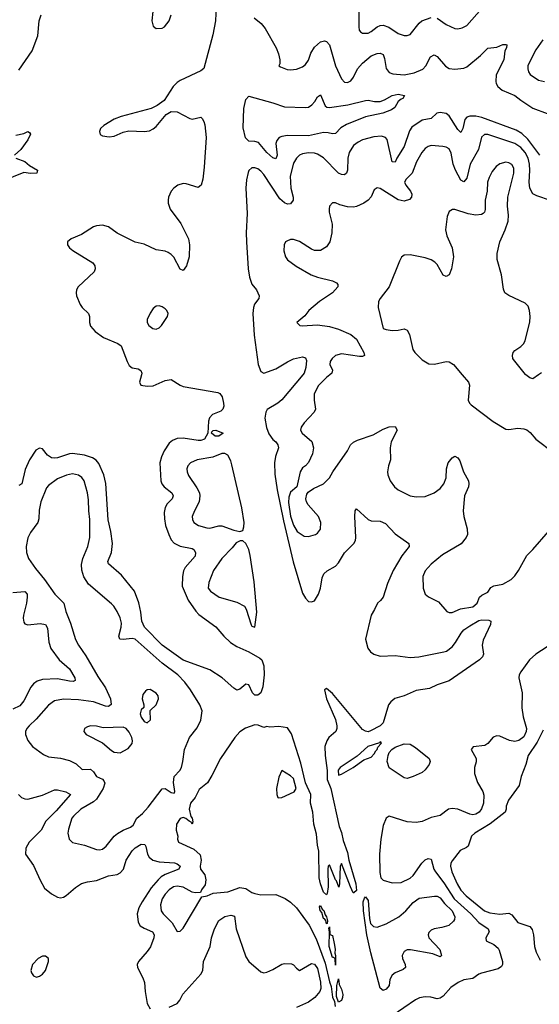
# Model space of a CAD drawing. Header units: inches. Extents: x 1682530 to 1839546, y 640742 to 791647.
# Tile 812 of 923: x 1754837 to 1758314, y 775784 to 782378. Entities that reach past the tile are written whole.
import ezdxf

# ---------------------------------------------------------------- set-up
doc = ezdxf.new("R2010")
doc.units = ezdxf.units.IN
doc.header["$MEASUREMENT"] = 0
doc.layers.add('B7757', color=7, linetype='Continuous')
doc.layers.add('B7758', color=7, linetype='Continuous')

msp = doc.modelspace()

# ---------------------------------------------------------------- linework, layer by layer
at = {"layer": 'B7757', "color": 5}
for points, elevation in [([(1755651.6, 780000), (1755639.5, 779950), (1755647.7, 779930), (1755690, 779923.6), (1755730, 779926.4), (1755810, 779962.2), (1755850, 779967.8), (1755910, 779930.3), (1755930, 779922.6), (1756162.2, 779882.2), (1756175.2, 779875.2), (1756191.7, 779851.8), (1756201.2, 779810), (1756202.2, 779790), (1756196.8, 779770), (1756183.3, 779756.7), (1756126, 779734), (1756107.5, 779712.5), (1756100.2, 779690), (1756096, 779610), (1756074.4, 779570), (1756050, 779559.6), (1756030, 779559), (1755930, 779575.2), (1755890, 779573.5), (1755860, 779560), (1755837.9, 779542.1), (1755802.9, 779490), (1755785.2, 779450), (1755774, 779410), (1755781.2, 779290), (1755788, 779270), (1755802.7, 779250), (1755855.2, 779210), (1755864, 779190), (1755856.1, 779170), (1755823.5, 779136.5), (1755809.4, 779110.6), (1755802.9, 779077.1), (1755804.8, 779035.2), (1755813.5, 778990), (1755833.7, 778930), (1755850, 778895.6), (1755870, 778871.3), (1755910, 778852.5), (1755990, 778837.4), (1756001.5, 778830), (1756013.1, 778810), (1756010, 778785.1), (1755943.5, 778710), (1755933.1, 778686.9), (1755925.3, 778650), (1755924.5, 778584.5), (1755964.6, 778490), (1756016.3, 778416.3), (1756035.7, 778395.7), (1756150, 778311.7), (1756202.7, 778250), (1756247.4, 778207.4), (1756290, 778180.2), (1756370, 778144.9), (1756442.8, 778102.8), (1756457.3, 778090), (1756470, 778050.8), (1756472.1, 777990), (1756463.8, 777910), (1756451.5, 777870), (1756430, 777853.2), (1756410, 777853.8), (1756393.8, 777870), (1756370, 777924), (1756350, 777927.7), (1756310, 777894.2), (1756290, 777888.9), (1756270, 777900.7), (1756191.3, 777971.3), (1756110, 778023.7), (1755930, 778088.3), (1755789.9, 778190), (1755671.9, 778310), (1755654.6, 778350), (1755647.4, 778410), (1755633.1, 778473.1), (1755604.6, 778550), (1755518.4, 778658.4), (1755430, 778733.2), (1755425.6, 778750), (1755451.5, 778810), (1755457.3, 778870), (1755447.4, 778950), (1755428.2, 779028.2), (1755412.5, 779272.5), (1755399.6, 779330), (1755365.5, 779405.5), (1755348.8, 779428.8), (1755324.9, 779444.9), (1755270, 779462.3), (1755190, 779473.2), (1755170, 779471), (1755090, 779444.9), (1755070, 779441.5), (1755050, 779444.1), (1755022.2, 779462.2), (1754990, 779504.5), (1754970, 779509.5), (1754945.4, 779494.6), (1754901.5, 779430), (1754873.3, 779366.7), (1754850.1, 779269.9), (1754830, 779258.5)], 720), ([(1756732.6, 780000), (1756590, 779833.4), (1756563.2, 779810), (1756493.3, 779766.7), (1756483.8, 779750), (1756478.2, 779710), (1756487.7, 779647.7), (1756503.8, 779603.8), (1756530, 779566.7), (1756550.2, 779550), (1756563.2, 779530), (1756568.4, 779510), (1756547.9, 779452.1), (1756542.9, 779410), (1756545.3, 779334.7), (1756560.8, 779230), (1756602.9, 779022.9), (1756666.6, 778746.6), (1756730, 778537.4), (1756750, 778504.4), (1756770, 778482.4), (1756790, 778479.5), (1756810, 778486.3), (1756837.1, 778530), (1756849, 778570), (1756860.9, 778639.1), (1756872.2, 778667.8), (1756893.4, 778686.6), (1756950, 778717.6), (1756970, 778740.4), (1757011.4, 778808.6), (1757072.3, 778870), (1757083.1, 778890), (1757087, 778910), (1757079.1, 779050), (1757082, 779090), (1757090, 779102.8), (1757170, 779030.3), (1757190, 779022.8), (1757250, 779019.2), (1757284.9, 779004.9), (1757350, 778934.4), (1757440.7, 778870), (1757444, 778850), (1757393.5, 778786.5), (1757335.6, 778690), (1757298.7, 778601.3), (1757268.7, 778511.3), (1757251.7, 778488.3), (1757230.4, 778470), (1757212.1, 778427.9), (1757188.7, 778390), (1757151.8, 778230), (1757165.7, 778170), (1757183.5, 778143.5), (1757207.8, 778127.8), (1757250, 778115.8), (1757350, 778119.5), (1757450, 778105.7), (1757508.3, 778111.7), (1757676.4, 778143.6), (1757694, 778150), (1757730, 778178.8), (1757753, 778207), (1757790.5, 778270), (1757810, 778291.1), (1757850, 778319.3), (1757910, 778354), (1757930, 778359.4), (1757977.4, 778357.4), (1757990.7, 778350), (1757987.5, 778327.5), (1757938, 778222), (1757931.8, 778190), (1757941.1, 778130), (1757934.3, 778110), (1757914.9, 778090), (1757710, 777949.3), (1757630, 777924.5), (1757580.2, 777899.8), (1757490, 777885.6), (1757410, 777849.9), (1757348.1, 777831.9), (1757320.2, 777810), (1757304.4, 777790), (1757268.2, 777670), (1757249.2, 777650), (1757185.2, 777614.8), (1757170, 777609.3), (1757150, 777612.3), (1757130, 777624.3), (1756930, 777865), (1756890, 777899.7), (1756876.4, 777890), (1756890.9, 777830), (1756950.4, 777690.4), (1756959.8, 777650), (1756960.2, 777630), (1756951.7, 777610), (1756904.6, 777570), (1756891.6, 777548.4), (1756879.8, 777510), (1756880.8, 777450), (1756894.2, 777350), (1756894.6, 777290), (1756918, 777230), (1756975.5, 776975.5), (1756990, 776933.4), (1757000.6, 776880.6), (1757030, 776801), (1757039.5, 776750), (1757086.8, 776590), (1757090, 776546), (1757074, 776530), (1757069.5, 776529.5), (1757049.6, 776569.6), (1756990, 776726), (1756982, 776710), (1756978, 776590), (1756971.6, 776568.4), (1756958, 776610), (1756950, 776618), (1756910, 776718), (1756902, 776710), (1756898, 776690), (1756900.7, 776570), (1756894.8, 776525.2), (1756890, 776518), (1756870, 776535.3), (1756849.6, 776590), (1756842, 776630), (1756838.9, 776810), (1756830, 776848.7), (1756822.7, 776922.7), (1756806, 776990), (1756797.7, 777070), (1756783.6, 777130), (1756784.5, 777190), (1756750, 777268.2), (1756718.6, 777398.6), (1756655.3, 777595.3), (1756630, 777635.9), (1756570, 777644.1), (1756510, 777639), (1756490, 777644), (1756470, 777637.2), (1756432.6, 777652.6), (1756410, 777654.7), (1756347.8, 777632.2), (1756310, 777607.8), (1756277.6, 777570), (1756181.3, 777430), (1756123.4, 777316.6), (1756092.5, 777267.5), (1756038.5, 777221.5), (1756010.5, 777170), (1755978.7, 777130), (1755970.3, 777090), (1755982.3, 777042.3), (1755990.3, 777029.7), (1755994.6, 777005.4), (1755990.6, 776989.4), (1755983.7, 777003.7), (1755970, 777009.5), (1755948.4, 777028.4), (1755930, 777035.6), (1755910, 777027.2), (1755887.1, 776990), (1755884.1, 776950), (1755894.6, 776910), (1755892.7, 776890), (1755900.5, 776870), (1756002.7, 776822.7), (1756043.9, 776783.9), (1756051.9, 776750), (1756043.6, 776710), (1756047.3, 776690), (1756076.5, 776650), (1756083.5, 776616.5), (1756077.1, 776582.9), (1756054, 776550), (1756047.3, 776532.7), (1756010, 776529.3), (1755990, 776535.4), (1755930, 776568.7), (1755890, 776575.8), (1755865.7, 776570), (1755836.9, 776550), (1755810, 776522.2), (1755790, 776491.3), (1755779.7, 776450), (1755784.4, 776410), (1755796.9, 776390), (1755856, 776330), (1755890, 776270.7), (1755910, 776274), (1755930, 776294), (1756055.3, 776504.7), (1756091.3, 776511.3), (1756132.1, 776527.9), (1756230, 776536.4), (1756310, 776567.1), (1756350, 776560.5), (1756390, 776532.8), (1756410, 776524.9), (1756450, 776517), (1756550, 776519), (1756613, 776493), (1756650, 776467.7), (1756689.2, 776430), (1756774.1, 776314.1), (1756821.8, 776221.8), (1756880.2, 776060.2), (1756910, 775934), (1756922, 775902), (1756930, 775831.3), (1756943, 775803), (1756947.3, 775770)], 740), ([(1756913.3, 780000), (1756890, 779982.7), (1756833.9, 779926.1), (1756808.4, 779870), (1756808.5, 779830), (1756816.5, 779770), (1756807.4, 779750), (1756740.6, 779679.4), (1756720.7, 779650), (1756716.5, 779630), (1756727.4, 779610), (1756792.8, 779552.8), (1756804, 779510), (1756796, 779470), (1756770, 779413.2), (1756750.4, 779389.6), (1756730, 779378), (1756714.9, 779350), (1756690.9, 779249.1), (1756650, 779214), (1756638.7, 779181.3), (1756635.4, 779144.6), (1756650, 779052.7), (1756670, 778992.4), (1756693.4, 778950), (1756739.9, 778919.9), (1756770, 778916.4), (1756817.2, 778930), (1756830, 778939.1), (1756850, 778966.8), (1756851.1, 779010), (1756836.3, 779050), (1756767.3, 779130), (1756755.1, 779150), (1756752.3, 779170), (1756759.3, 779200.7), (1756766.8, 779213.2), (1756802, 779238), (1756869, 779270), (1756909.3, 779310), (1756931.8, 779350), (1757029.7, 779490), (1757050, 779530.4), (1757070.8, 779549.2), (1757096.9, 779563.1), (1757202.4, 779597.6), (1757270, 779635.3), (1757310.5, 779650.5), (1757350, 779653.4), (1757362, 779630), (1757322.6, 779550), (1757315.8, 779510), (1757318.4, 779430), (1757304.9, 779390), (1757297.6, 779350), (1757299.5, 779330), (1757315.8, 779290), (1757346, 779250), (1757370, 779230.4), (1757450, 779188.5), (1757490, 779181.6), (1757550, 779184.4), (1757610, 779208.5), (1757650, 779238), (1757676.2, 779270), (1757691.3, 779310), (1757693, 779370), (1757703.6, 779410), (1757730, 779444), (1757750, 779454), (1757770, 779444.7), (1757783, 779423), (1757807, 779350), (1757839.5, 779290), (1757843.7, 779270), (1757839.5, 779250), (1757812.6, 779190), (1757804.4, 779090), (1757808.7, 779050), (1757832.3, 778967.7), (1757832.7, 778930), (1757825.5, 778910), (1757792.4, 778867.6), (1757666.5, 778793.5), (1757590, 778732.8), (1757550, 778687), (1757534.9, 778650), (1757537.1, 778570), (1757550.5, 778530.5), (1757572.5, 778512.5), (1757639.9, 778479.9), (1757695.5, 778415.5), (1757710, 778407.7), (1757730, 778408.2), (1757787, 778433), (1757870, 778446), (1757897.8, 778470), (1757914.2, 778510), (1757930, 778524.2), (1757970, 778544.9), (1757990, 778574.9), (1758010, 778586.5), (1758070, 778598), (1758125.1, 778630), (1758150, 778654.6), (1758175.6, 778690), (1758230.9, 778789.1), (1758272, 778830), (1758375.1, 778950)], 760), ([(1757798.4, 780000), (1757840.7, 779950), (1757847.7, 779930), (1757837.3, 779830), (1757846.8, 779810), (1757858.8, 779798.8), (1758006.6, 779686.6), (1758090, 779634.9), (1758110, 779632.7), (1758170, 779642.4), (1758210, 779638), (1758230, 779630.7), (1758253.8, 779613.8), (1758290.6, 779570), (1758410, 779478.7)], 780), ([(1758309, 780000), (1758270, 779974), (1758250, 779979), (1758224.4, 780000)], 780), ([(1754790, 778541.6), (1754870, 778547.8), (1754885.8, 778530), (1754886.4, 778510), (1754881.7, 778470), (1754861, 778390), (1754859.3, 778370), (1754864.2, 778344.2), (1754872.1, 778332.1), (1754890, 778324.5), (1754974.6, 778334.6), (1755010, 778327.2), (1755023.4, 778303.4), (1755031.5, 778210), (1755045.9, 778165.9), (1755101.6, 778090), (1755169.2, 778030), (1755206.3, 777970), (1755208, 777952), (1755193.5, 777946.5), (1755170, 777947.2), (1755090, 777963.1), (1754990, 777958.3), (1754952.5, 777947.5), (1754929, 777931), (1754911.3, 777908.7), (1754864.3, 777815.7), (1754837.2, 777782.8), (1754790, 777759.5)], 720), ([(1758412.5, 778207.5), (1758290.6, 778130), (1758248.4, 778090), (1758190.3, 778009.7), (1758180.4, 777990), (1758177, 777970), (1758198.5, 777870), (1758196.9, 777770), (1758207.1, 777710), (1758228.4, 777630), (1758226.8, 777610), (1758210, 777574.4), (1758177.7, 777550), (1758150, 777543.4), (1758114.5, 777550), (1758050, 777579.7), (1758030, 777582.9), (1758006.6, 777573.4), (1757970.5, 777530), (1757950, 777517.6), (1757872.5, 777507.5), (1757859.3, 777490), (1757891.5, 777430), (1757891.5, 777408.5), (1757879.5, 777370), (1757881.3, 777330), (1757886.7, 777310), (1757901.7, 777270), (1757936.1, 777210), (1757943.7, 777183.7), (1757940.6, 777130), (1757927.2, 777092.8), (1757912.7, 777070), (1757890, 777057.2), (1757870, 777053.6), (1757850, 777057.3), (1757770, 777091.7), (1757730, 777096.1), (1757706.4, 777090), (1757650, 777048.5), (1757590, 777035.1), (1757531, 777009), (1757490, 777001.2), (1757430, 777006.4), (1757310, 777044.2), (1757290, 777029.7), (1757270, 776981.1), (1757254.3, 776890), (1757245.2, 776790), (1757246.2, 776666.2), (1757254.3, 776630), (1757270, 776615.3), (1757330, 776597.3), (1757390, 776599.7), (1757450, 776629.2), (1757470, 776647.1), (1757529.1, 776730), (1757550, 776751.1), (1757570, 776760.2), (1757590, 776754.9), (1757608.8, 776690), (1757618.8, 776670), (1757676.3, 776596.3), (1757744.4, 776490), (1757855.2, 776390), (1757910, 776331.4), (1757971.8, 776290), (1757979.5, 776270), (1757957.1, 776230), (1757958.8, 776210), (1758010, 776184.2), (1758039.2, 776159.2), (1758046.7, 776146.7), (1758068.9, 776070), (1758068.7, 776050), (1758062, 776038), (1758039.4, 776020.6), (1757927.1, 775992.9), (1757910, 775985.8), (1757870, 775957.2), (1757810, 775946.6), (1757770.2, 775929.8), (1757723.1, 775896.9), (1757670, 775837.4), (1757650, 775824), (1757630, 775819.7), (1757588.5, 775831.5), (1757550, 775834.7), (1757513.5, 775826.5), (1757486.6, 775813.4), (1757330, 775706)], 760), ([(1758340.1, 777619.9), (1758299.8, 777540.2), (1758239.6, 777450), (1758224.2, 777390), (1758193.7, 777310), (1758179.5, 777250), (1758108.1, 777150), (1758092.2, 777110), (1758092.3, 777090), (1758085.8, 777070), (1757986.4, 776993.6), (1757883.2, 776930), (1757860.7, 776910), (1757837.4, 776842.6), (1757826.8, 776833.2), (1757785.5, 776814.5), (1757730, 776745.7), (1757722.6, 776730), (1757720.4, 776710), (1757729.6, 776670), (1757765.5, 776590), (1757790, 776548.2), (1757825.8, 776510), (1757947, 776410), (1757983.7, 776396.3), (1758050, 776387.8), (1758110, 776394.9), (1758130, 776382), (1758170, 776331.6), (1758250, 776306), (1758265.6, 776285.6), (1758276.4, 776250), (1758281.1, 776170), (1758293.1, 776133.1), (1758319.8, 776079.8)], 780), ([(1754827.9, 777190), (1754848.8, 777170), (1754870, 777160.7), (1754890, 777158.5), (1754990, 777183.9), (1755070, 777221.2), (1755090, 777221.3), (1755146.5, 777206.5), (1755176.2, 777190), (1755079.9, 777080.1), (1755011, 777010), (1754979.3, 776950), (1754899, 776870), (1754877.7, 776830), (1754876.5, 776790), (1754930, 776714), (1754974.2, 776614.2), (1755002.4, 776562.4), (1755050, 776523.9), (1755090, 776502), (1755110, 776497.3), (1755130, 776501.5), (1755148.1, 776511.9), (1755210, 776567), (1755250, 776591.8), (1755290, 776603.6), (1755350, 776613.4), (1755430, 776645.2), (1755490, 776652.3), (1755510, 776663.9), (1755531.5, 776688.5), (1755548.8, 776750), (1755588.7, 776811.3), (1755610, 776832.3), (1755650, 776856.9), (1755674.4, 776854.4), (1755681.2, 776841.2), (1755691.1, 776790), (1755702.8, 776770), (1755728.8, 776750), (1755770, 776738.9), (1755871.8, 776731.8), (1755890, 776724.9), (1755910.3, 776710), (1755902.4, 776690), (1755810, 776653.7), (1755783.3, 776636.7), (1755763.3, 776616.7), (1755716.8, 776563.2), (1755655.4, 776470), (1755634.4, 776430), (1755623.9, 776390), (1755630, 776333.4), (1755643.6, 776310), (1755670, 776292.7), (1755725.2, 776270), (1755735.7, 776250), (1755734.2, 776230), (1755711.2, 776168.8), (1755690, 776137.3), (1755632.3, 776070), (1755623.6, 776050), (1755624.4, 776030), (1755661, 775961), (1755672.2, 775930), (1755676.1, 775870), (1755688.9, 775788.9), (1755710, 775754)], 720), ([(1755836.1, 775763.9), (1755891.1, 775788.9), (1755908.3, 775811.7), (1755928.1, 775851.9), (1756050, 775984.9), (1756062.4, 776010), (1756067.3, 776070), (1756111.5, 776170), (1756120.2, 776230), (1756139.4, 776290), (1756170, 776344.6), (1756210, 776372.5), (1756250, 776381), (1756274.2, 776374.2), (1756285.8, 776290), (1756350, 776102.8), (1756370.5, 776070), (1756450, 776000.5), (1756470, 775994.9), (1756490, 775999.5), (1756530, 776017.4), (1756590, 776052.9), (1756610, 776057.4), (1756655.9, 776055.9), (1756670, 776048.2), (1756690, 776024.9), (1756710, 776010.4), (1756790, 776057.5), (1756810, 776053.7), (1756830, 776024.5), (1756850, 775931.8), (1756851.7, 775890), (1756846.2, 775870), (1756811.9, 775830), (1756770, 775798.2), (1756690, 775763.1)], 720)]:
    msp.add_lwpolyline(points, dxfattribs=dict(at, elevation=elevation))
for points, elevation in [([(1756170, 779588.3), (1756144.5, 779590), (1756119.3, 779610), (1756121.5, 779618.5), (1756132.1, 779627.9), (1756150, 779628.5), (1756199.3, 779610)], 720), ([(1756210, 779474), (1756190, 779472.1), (1756130, 779448.2), (1756024, 779430), (1755980.3, 779410), (1755961.5, 779390), (1755955.2, 779370), (1755956.5, 779350), (1755966.2, 779326.2), (1756023.3, 779243.3), (1756039.8, 779210), (1756043.2, 779190), (1756037.4, 779150), (1756005.8, 779090), (1755991.8, 779050), (1755992.2, 779030), (1756002.4, 779010), (1756034, 778990), (1756090, 778974.5), (1756110, 778973.5), (1756170, 778988.2), (1756190, 778988.8), (1756270, 778959.6), (1756310, 778951.1), (1756330, 778957.4), (1756337.4, 778982.6), (1756338.6, 779010), (1756323.4, 779110), (1756257.5, 779397.5), (1756250, 779422.9), (1756230, 779460.9)], 740), ([(1755190, 779336.2), (1755150, 779327), (1755090, 779302.4), (1755030, 779259.7), (1755016, 779244), (1754978.8, 779150), (1754967.5, 779092.5), (1754965.5, 779034.5), (1754959, 779010), (1754910, 778943.5), (1754890.8, 778909.2), (1754879, 778850), (1754881.4, 778810), (1754895.7, 778770), (1754941.8, 778701.8), (1755001.8, 778630), (1755071.7, 778531.7), (1755131.3, 778470), (1755145.3, 778414.7), (1755177, 778337), (1755210, 778228), (1755229.1, 778190), (1755278.5, 778118.5), (1755359.2, 777979.2), (1755410, 777902.7), (1755443.4, 777830), (1755449.3, 777790.7), (1755430, 777777.7), (1755410, 777779.9), (1755330, 777810.4), (1755230, 777824), (1755130, 777826.6), (1755070, 777816.1), (1755030, 777788.3), (1754946.8, 777693.2), (1754898.9, 777650), (1754883.6, 777630), (1754875.6, 777610), (1754874.6, 777590), (1754890.3, 777550), (1754921.3, 777510), (1754996.4, 777456.4), (1755030, 777440.3), (1755110, 777432.5), (1755170, 777417.7), (1755214.4, 777394.4), (1755255.8, 777355.8), (1755310, 777358.4), (1755330, 777341.3), (1755350.6, 777310.6), (1755391.1, 777291.1), (1755400.5, 777280.5), (1755405.4, 777265.4), (1755394.8, 777230), (1755350, 777157.8), (1755330, 777140.7), (1755245.5, 777090), (1755195.7, 777044.3), (1755186.4, 777030), (1755162.5, 776957.5), (1755159.6, 776930), (1755168.8, 776888.8), (1755190, 776868), (1755270, 776848.7), (1755350, 776820.3), (1755370, 776818.5), (1755390, 776823.6), (1755416.4, 776843.6), (1755469.9, 776910.1), (1755491.5, 776928.5), (1755529.3, 776950.7), (1755578.3, 776970), (1755596.8, 776983.2), (1755620.9, 777030), (1755657.8, 777062.2), (1755695.9, 777104.1), (1755790, 777226.4), (1755810, 777228.4), (1755850, 777201.3), (1755870, 777198.8), (1755875.1, 777210), (1755866.9, 777270), (1755871.3, 777308.7), (1755909.4, 777350), (1755919.5, 777370), (1755929.6, 777410), (1755938.7, 777490), (1755974, 777570), (1756024.4, 777635.6), (1756050, 777687.3), (1756058, 777750), (1756041.6, 777790), (1755980.9, 777890), (1755941.4, 777941.4), (1755894.8, 777990), (1755790, 778069.1), (1755610, 778229.9), (1755590, 778234), (1755530, 778227), (1755507.3, 778230), (1755499.3, 778250), (1755516.1, 778310), (1755517.4, 778337.4), (1755510, 778372.7), (1755490, 778414.5), (1755466.6, 778450), (1755450, 778466.6), (1755298, 778598), (1755266.6, 778646.6), (1755251.5, 778691.5), (1755249.8, 778730), (1755259.4, 778770), (1755293.6, 778850), (1755305.8, 778910), (1755305.8, 779030), (1755298.5, 779090), (1755297.3, 779162.7), (1755289.9, 779209.9), (1755267.7, 779290), (1755252.2, 779312.2), (1755230, 779328.6)], 740), ([(1756330, 778888.9), (1756313, 778887), (1756285.1, 778874.9), (1756259.5, 778840.5), (1756190.2, 778770), (1756134.3, 778690), (1756102.8, 778610), (1756097.4, 778570), (1756114.4, 778550), (1756170.6, 778510), (1756290, 778476.5), (1756340.3, 778450), (1756353.4, 778430), (1756385.1, 778325.1), (1756390, 778316.3), (1756410, 778310.8), (1756422.8, 778410), (1756406.8, 778613.2), (1756379.5, 778790), (1756370, 778829.8), (1756350, 778869.8)], 740), ([(1755710, 777892), (1755690, 777889.2), (1755678.5, 777881.5), (1755661.3, 777858.7), (1755657.1, 777830), (1755668.2, 777790), (1755667.7, 777772.3), (1755650, 777756), (1755642.7, 777730), (1755650, 777706.4), (1755670, 777677), (1755690, 777668.7), (1755711.1, 777690), (1755709.2, 777750.8), (1755749.7, 777790.3), (1755765.6, 777830), (1755762.9, 777850), (1755750, 777866.6)], 760), ([(1755310.6, 777649.4), (1755290, 777642.7), (1755271, 777630), (1755266.8, 777610), (1755281, 777590), (1755390, 777534.4), (1755450, 777483.8), (1755470, 777472.7), (1755510, 777468), (1755563.3, 777496.7), (1755589.7, 777530.3), (1755591.5, 777548.5), (1755586.8, 777570), (1755570, 777606.6), (1755550, 777630.8), (1755530, 777640.3), (1755395.6, 777635.6), (1755350, 777646.6)], 760), ([(1757250, 777542), (1757244, 777536), (1757166.8, 777510), (1757095.3, 777444.7), (1756980.7, 777370), (1756968.2, 777351.8), (1756970, 777318.8), (1756990, 777324.9), (1757069, 777370), (1757139.1, 777420.9), (1757190, 777438.8), (1757210, 777461), (1757219.1, 777480.9), (1757230, 777491.3), (1757233.9, 777506.1), (1757256, 777530), (1757257.2, 777537.2)], 760), ([(1757430, 777295.6), (1757410, 777300.5), (1757310, 777367.4), (1757296.9, 777410), (1757301.8, 777450), (1757310, 777470.6), (1757326.9, 777490), (1757350, 777506.4), (1757409.1, 777529.1), (1757450, 777525.7), (1757484.6, 777504.6), (1757576.4, 777430), (1757583.7, 777410), (1757577.7, 777390), (1757550, 777353.3), (1757530, 777336.2), (1757470, 777309.7)], 740), ([(1756590, 777349), (1756570, 777304), (1756555.8, 777230), (1756557.6, 777190), (1756563.8, 777170), (1756570, 777165.7), (1756590, 777167.9), (1756673, 777207), (1756687.3, 777230), (1756670, 777295.1), (1756650, 777315.1)], 760), ([(1757650, 776102), (1757602.5, 776122.5), (1757451.3, 776148.7), (1757430, 776147.6), (1757410, 776136.8), (1757397.5, 776110), (1757398.5, 776090), (1757415.6, 776050), (1757418, 776030), (1757403.4, 776016.6), (1757350, 775994.8), (1757330, 775978.2), (1757315, 775950), (1757310, 775909.6), (1757290, 775884.5), (1757270, 775876.4), (1757250, 775892.7), (1757187.4, 776127.4), (1757160.9, 776250), (1757137, 776410), (1757136, 776470), (1757144.5, 776495.5), (1757150, 776504.7), (1757170, 776478), (1757178.5, 776358.6), (1757185.5, 776325.5), (1757204.7, 776304.7), (1757230, 776301.1), (1757290, 776321.8), (1757373.5, 776370), (1757421.8, 776410), (1757470, 776466.5), (1757510, 776494.7), (1757611.8, 776508.2), (1757630, 776508.2), (1757650, 776497.5), (1757679, 776459), (1757730.1, 776410), (1757749.1, 776370), (1757747.7, 776352.2), (1757740.2, 776339.8), (1757707.8, 776312.2), (1757662.6, 776297.4), (1757610, 776289.7), (1757590, 776281.1), (1757575.1, 776264.9), (1757570.3, 776250), (1757576, 776230), (1757647.6, 776150), (1757660.7, 776110)], 740), ([(1756890, 776322), (1756884.5, 776344.5), (1756877.2, 776357.2), (1756870, 776359), (1756858, 776398), (1756847, 776413), (1756842.7, 776437.3), (1756850, 776444.7), (1756861.4, 776421.4), (1756872.5, 776412.5), (1756882, 776382), (1756890.4, 776370.4), (1756896.3, 776343.7), (1756895.3, 776324.7)], 740), ([(1756950, 776046), (1756948, 776088), (1756938, 776098), (1756930, 776098), (1756908.5, 776170), (1756909.6, 776269.6), (1756905.6, 776294.4), (1756910, 776302), (1756911.6, 776251.6), (1756930, 776244.7), (1756942, 776190), (1756947.3, 776152.7), (1756945.4, 776125.4), (1756950.4, 776109.6)], 740), ([(1755010, 776107.3), (1754990, 776105.4), (1754959.5, 776090), (1754922.3, 776050), (1754910.4, 776010.4), (1754914.9, 775994.9), (1754930, 775973.4), (1754950, 775966.4), (1754970, 775972.4), (1754990, 775986.4), (1755010, 776010.8), (1755029.6, 776070), (1755029.5, 776090)], 720), ([(1756970, 775798), (1756957, 775837), (1756959, 775910), (1756970, 775954), (1756975.5, 775915.5), (1756990, 775886), (1756998.7, 775850), (1756997.6, 775830), (1756990, 775809)], 740)]:
    msp.add_lwpolyline(points, close=True, dxfattribs=dict(at, elevation=elevation))
at = {"layer": 'B7758', "color": 5}
for points, elevation in [([(1756151.8, 782470), (1756148.1, 782370), (1756130, 782276), (1756070, 782052.4), (1756050, 782036), (1755910, 781972), (1755890, 781957.8), (1755863.6, 781930), (1755802.6, 781837.4), (1755757, 781803), (1755716.5, 781783.5), (1755516, 781730), (1755470, 781713.3), (1755399.1, 781670), (1755377.3, 781650), (1755370.7, 781630), (1755376, 781610), (1755390, 781600.7), (1755434.4, 781594.4), (1755470, 781598.9), (1755530, 781624.9), (1755567, 781633), (1755670, 781628.9), (1755705.6, 781634.4), (1755730, 781646.7), (1755750, 781663.8), (1755817.4, 781742.6), (1755850, 781763.8), (1755890, 781760.3), (1755975.9, 781715.9), (1755990, 781712.9), (1756050, 781725.5), (1756056.8, 781716.8), (1756070, 781695.6), (1756075.3, 781675.3), (1756084.2, 781590), (1756071.7, 781390), (1756062.3, 781310), (1756050.7, 781269.3), (1756030, 781253.6), (1755950, 781280.2), (1755930, 781281.8), (1755894, 781270), (1755867.4, 781250), (1755850.2, 781229.8), (1755832.9, 781190), (1755830.2, 781170), (1755830.1, 781150), (1755843.9, 781110), (1755914.5, 781014.5), (1755966.9, 780910), (1755972.5, 780870), (1755970.1, 780790), (1755953.6, 780730), (1755930, 780698), (1755910, 780707.3), (1755867.2, 780787.2), (1755850, 780806.3), (1755830, 780819.7), (1755810, 780828.4), (1755750, 780837.2), (1755670, 780875.4), (1755610, 780888.4), (1755490, 780948.4), (1755431.6, 780990), (1755390, 781002.5), (1755350, 780998.6), (1755330, 780990.6), (1755250, 780940.2), (1755180.5, 780910), (1755156.4, 780890), (1755155.8, 780870), (1755170.4, 780850), (1755192.5, 780832.5), (1755326.4, 780750), (1755340.3, 780730), (1755341.5, 780710), (1755334.3, 780690), (1755228.7, 780590), (1755215.8, 780570), (1755214, 780550), (1755215.8, 780530), (1755241.3, 780470), (1755255.5, 780450), (1755298, 780410), (1755304.4, 780390), (1755304.4, 780350), (1755310, 780326), (1755340.7, 780290), (1755397.3, 780250), (1755494, 780210), (1755515.1, 780195.1), (1755555.2, 780090), (1755570, 780062.4), (1755590, 780047.2), (1755630, 780039.5), (1755648.4, 780028.4), (1755654, 780010), (1755651.6, 780000)], 720), ([(1754830, 782041.3), (1754920.6, 782170), (1754957.4, 782270), (1754967.9, 782370), (1754981.3, 782410)], 720), ([(1755727, 782433), (1755720.2, 782370), (1755730, 782334), (1755750, 782320.3), (1755790, 782321.1), (1755806.6, 782330), (1755836, 782370), (1755850.8, 782410)], 720), ([(1757106.6, 782450), (1757106.4, 782330), (1757109.3, 782309.3), (1757118.2, 782298.2), (1757130, 782288.8), (1757170, 782289.1), (1757190, 782298.5), (1757229.4, 782330.6), (1757250, 782339.8), (1757270, 782342.3), (1757308.1, 782328.1), (1757370, 782286.7), (1757410, 782273.4), (1757430, 782271.6), (1757450, 782279.5), (1757510, 782354.7), (1757528.4, 782370), (1757590, 782393.7)], 760), ([(1757630, 782388.3), (1757690, 782346.4), (1757750, 782319.6), (1757770, 782316.5), (1757797, 782323), (1757830, 782340.3), (1757930, 782453.8)], 760), ([(1756406, 782390), (1756452.7, 782352.7), (1756480.4, 782320.4), (1756552.7, 782190), (1756568.9, 782150), (1756578, 782110), (1756578, 782082), (1756572, 782070), (1756582, 782062), (1756625.8, 782045.8), (1756650, 782043), (1756690, 782048.2), (1756730, 782062.4), (1756750, 782078.4), (1756770, 782108.2), (1756786.1, 782153.9), (1756810, 782194.4), (1756850, 782230.2), (1756877.3, 782237.3), (1756890, 782232.7), (1756910.2, 782210.2), (1756949.5, 782069.5), (1756990, 781981.6), (1757010, 781959.5), (1757030, 781958), (1757052.3, 781970), (1757070, 781994), (1757098, 782050), (1757130, 782088.4), (1757190, 782135.5), (1757230, 782152.1), (1757250, 782155.3), (1757270, 782145.5), (1757279.2, 782119.2), (1757290, 782050.5), (1757310, 782024.2), (1757335, 782015), (1757410, 782008.9), (1757477.4, 782022.6), (1757533.7, 782046.3), (1757555.7, 782070), (1757587.1, 782130), (1757610, 782143.1), (1757630, 782132), (1757687, 782067), (1757710, 782052.4), (1757750, 782046), (1757810, 782054), (1757830, 782061.7), (1757921.7, 782138.3), (1757970, 782188), (1758030, 782195.5), (1758070, 782212.4), (1758090, 782213.4), (1758096, 782210), (1758094.8, 782190), (1758082.8, 782170), (1758076.5, 782110), (1758026.5, 782010), (1758023.9, 781963.9), (1758026.2, 781950), (1758037.6, 781930), (1758066.1, 781906.1), (1758150, 781870.9), (1758190, 781838.5), (1758270, 781786.4), (1758366, 781750)], 740), ([(1758337, 782243), (1758290, 782176.9), (1758246.4, 782090), (1758238.5, 782070), (1758236.9, 782050), (1758241.1, 782030), (1758252.1, 782012.1), (1758310, 781974), (1758350, 781963.6)], 760), ([(1758318.4, 781470), (1758238.1, 781578.1), (1758196.9, 781616.9), (1758159, 781639), (1757930, 781722.7), (1757890, 781731.2), (1757850, 781731.9), (1757830, 781725.7), (1757815, 781710), (1757803.2, 781650), (1757790, 781623.6), (1757770, 781643.5), (1757710, 781734.8), (1757690, 781749.8), (1757650, 781756.2), (1757628.4, 781751.6), (1757590, 781717.1), (1757530, 781706.3), (1757461.1, 781658.9), (1757446.3, 781633.7), (1757410.1, 781529.9), (1757361.3, 781450), (1757350, 781423.7), (1757330, 781426.6), (1757295.6, 781575.6), (1757285.1, 781590), (1757257.7, 781597.7), (1757206.7, 781593.3), (1757130, 781573.3), (1757101, 781559), (1757070, 781534.8), (1757041.3, 781490), (1757032.8, 781450), (1757030.1, 781369.9), (1757022.8, 781350), (1757010, 781339.4), (1756990, 781340.5), (1756970, 781351.4), (1756870, 781453.3), (1756830, 781478.2), (1756810, 781484.2), (1756770, 781486), (1756730, 781479.8), (1756710, 781470.7), (1756690.2, 781450), (1756670, 781417.6), (1756647.3, 781330), (1756651.7, 781250), (1756666.4, 781190), (1756666.5, 781170), (1756650, 781144.7), (1756630, 781142.8), (1756610, 781151.7), (1756578.2, 781178.2), (1756470, 781341.2), (1756450, 781364.5), (1756430, 781379.3), (1756410, 781386.6), (1756390, 781386.4), (1756370.8, 781369.2), (1756365.6, 781354.4), (1756355.2, 781304.8), (1756350.5, 781250), (1756359.3, 781079.3), (1756352.5, 780950), (1756354.1, 780890), (1756366.3, 780710), (1756374.6, 780654.6), (1756390, 780608.2), (1756422, 780570), (1756438.3, 780530), (1756436.4, 780510), (1756407.4, 780472.6), (1756400.5, 780450), (1756396.8, 780410), (1756405.1, 780265.1), (1756432.5, 780070), (1756450, 780022.9), (1756470, 780011.7), (1756550, 780039.4), (1756630, 780087.9), (1756670, 780106.6), (1756730, 780119.7), (1756750, 780112.8), (1756755.1, 780095.1), (1756750.9, 780049.1), (1756741.2, 780010), (1756732.6, 780000)], 740), ([(1754810, 781606), (1754863.3, 781616.7), (1754890, 781630.6), (1754902.8, 781622.8), (1754910, 781612), (1754890, 781574), (1754844, 781510), (1754802.8, 781470)], 680), ([(1758390, 781167.6), (1758298.1, 781198.2), (1758271.4, 781211.4), (1758249.9, 781249.9), (1758245.9, 781290), (1758251.5, 781368.5), (1758247.7, 781410), (1758239.3, 781450), (1758219.7, 781490), (1758190, 781521.6), (1758150, 781549.4), (1757970, 781609.8), (1757948, 781610), (1757928.1, 781591.9), (1757906.6, 781510), (1757852.6, 781410), (1757830, 781317.6), (1757810, 781292.8), (1757790, 781302.7), (1757752.9, 781370), (1757738, 781410), (1757723.8, 781483.8), (1757710, 781512.8), (1757690, 781525.7), (1757668, 781530), (1757590, 781536), (1757570, 781529.7), (1757550, 781515.4), (1757529.2, 781490), (1757493.5, 781426.5), (1757463.5, 781350), (1757423.7, 781310), (1757412.7, 781290), (1757420.2, 781270), (1757452.4, 781230), (1757461.7, 781210), (1757458.7, 781190), (1757446, 781174), (1757410, 781162), (1757370, 781172.2), (1757250, 781248), (1757230, 781252.3), (1757210, 781238), (1757188, 781192), (1757170, 781169.6), (1757140.7, 781150), (1757090, 781126.6), (1757070, 781122), (1757030, 781125.1), (1756978.6, 781138.6), (1756950, 781151.6), (1756930, 781152.7), (1756910.8, 781130), (1756908, 781110), (1756908.4, 781090), (1756927.9, 781007.9), (1756926.5, 780950), (1756912, 780890), (1756890, 780858), (1756850, 780831.6), (1756810, 780833.3), (1756790, 780841.6), (1756710, 780892.6), (1756670, 780907.3), (1756650, 780907), (1756624.7, 780895.3), (1756616, 780890), (1756607.3, 780870), (1756604, 780830), (1756614.8, 780790), (1756630, 780771), (1756686.9, 780726.9), (1756787.3, 780670), (1756830, 780652.9), (1756930.8, 780630), (1756956, 780616), (1756964.9, 780604.9), (1756965.5, 780590), (1756930.3, 780550), (1756842.6, 780490), (1756772.7, 780430), (1756744.1, 780395.9), (1756692, 780350), (1756711.1, 780331.1), (1756728.1, 780328.1), (1756830, 780334.9), (1756910, 780323.6), (1756970, 780304.9), (1757053.4, 780270), (1757090, 780239.1), (1757140.2, 780150), (1757143.8, 780130), (1757130, 780123.1), (1757110, 780123.2), (1756990, 780140.2), (1756950.3, 780130), (1756928.4, 780110), (1756915.6, 780090), (1756913.2, 780070), (1756930.2, 780030), (1756926.7, 780010), (1756913.3, 780000)], 760), ([(1754811, 781450), (1754870, 781428.5), (1754901.9, 781401.9), (1754956.3, 781370), (1754950.8, 781350), (1754908.3, 781348.3), (1754864.5, 781355.5), (1754722.3, 781297.7)], 680), ([(1758224.4, 780000), (1758222, 780002), (1758142.5, 780102.5), (1758137.2, 780110), (1758136, 780130), (1758139.3, 780150), (1758150, 780162.8), (1758190, 780190.6), (1758209.7, 780210.3), (1758219.6, 780230), (1758250, 780352), (1758253.7, 780390), (1758249.6, 780430), (1758238.8, 780458.8), (1758219.8, 780479.7), (1758110, 780531.6), (1758084.5, 780550), (1758074.5, 780574.5), (1758060.7, 780670), (1758031.5, 780771.5), (1758033, 780813), (1758049.8, 780890), (1758086.6, 780970), (1758106.3, 781030), (1758108, 781070), (1758101.4, 781130), (1758104, 781190), (1758144.5, 781350), (1758143.2, 781383.2), (1758130, 781409.6), (1758110, 781420.4), (1758090, 781423.5), (1758050, 781412.4), (1758025.6, 781394.4), (1757998.7, 781361.3), (1757977.8, 781322.2), (1757967.6, 781290), (1757965.4, 781230), (1757951.1, 781170), (1757952.9, 781107.1), (1757947.7, 781090), (1757939.2, 781080.8), (1757927.2, 781072.8), (1757890, 781069.1), (1757838.6, 781078.6), (1757750, 781106.3), (1757732.7, 781107.3), (1757710, 781093.2), (1757698.5, 781061.4), (1757686.5, 780970), (1757695.8, 780930), (1757730.9, 780850), (1757739.8, 780790), (1757725.7, 780710), (1757710, 780668.6), (1757690, 780659.3), (1757670, 780666.6), (1757630, 780739.7), (1757615.2, 780755.2), (1757590.5, 780770.5), (1757550, 780783.7), (1757450, 780803.6), (1757410, 780800.9), (1757392.5, 780787.5), (1757378, 780762), (1757310.3, 780590), (1757248.7, 780510), (1757238.7, 780490), (1757236.5, 780450), (1757270, 780310.8), (1757290, 780302.4), (1757330, 780297.6), (1757370, 780298), (1757410, 780307.2), (1757430, 780299.5), (1757444.6, 780270), (1757468.5, 780170), (1757481.6, 780150), (1757530, 780099.3), (1757574.2, 780074.2), (1757612.3, 780072.3), (1757690, 780088.8), (1757710, 780086.7), (1757739.1, 780070), (1757798.4, 780000)], 780), ([(1758330, 780014), (1758309, 780000)], 780)]:
    msp.add_lwpolyline(points, dxfattribs=dict(at, elevation=elevation))
for points, elevation in [([(1756930, 781613), (1756901.3, 781621.3), (1756870, 781621.9), (1756770, 781601.1), (1756630, 781601.9), (1756590, 781597), (1756572.2, 781590), (1756557.1, 781570), (1756550.9, 781550), (1756560.2, 781470), (1756550, 781447.2), (1756530, 781453.8), (1756490, 781489.3), (1756434.9, 781554.9), (1756410, 781563.7), (1756370, 781565), (1756347.7, 781587.7), (1756333.3, 781653.3), (1756337.3, 781782.7), (1756350, 781844.9), (1756370, 781865.5), (1756530, 781821.8), (1756610, 781794), (1756749.8, 781790.2), (1756770, 781793.7), (1756792.1, 781807.9), (1756811.9, 781830), (1756830, 781862.4), (1756850, 781875.8), (1756882.2, 781802.2), (1756893.1, 781793.1), (1756910, 781789.5), (1757032.6, 781807.4), (1757150, 781837.8), (1757170, 781838.9), (1757210.2, 781830.2), (1757250, 781831.1), (1757278.9, 781841.1), (1757330, 781870.2), (1757370, 781880.3), (1757411.1, 781871.1), (1757402, 781850), (1757390, 781846), (1757370.8, 781830), (1757346.8, 781790), (1757325.3, 781774.7), (1757267.3, 781752.7), (1757150, 781727.6), (1757023.3, 781676.7), (1756985.5, 781654.5), (1756950, 781616.9)], 720), ([(1755770, 780462), (1755750, 780459.3), (1755730, 780443.7), (1755710, 780413.2), (1755690.5, 780370), (1755690.5, 780350), (1755702, 780330), (1755727.3, 780310), (1755750, 780306), (1755770, 780313.7), (1755785.1, 780330), (1755826.3, 780390), (1755831.2, 780410), (1755821.6, 780430), (1755810, 780441.6), (1755790, 780455.6)], 740)]:
    msp.add_lwpolyline(points, close=True, dxfattribs=dict(at, elevation=elevation))

doc.saveas('drawing.dxf')
